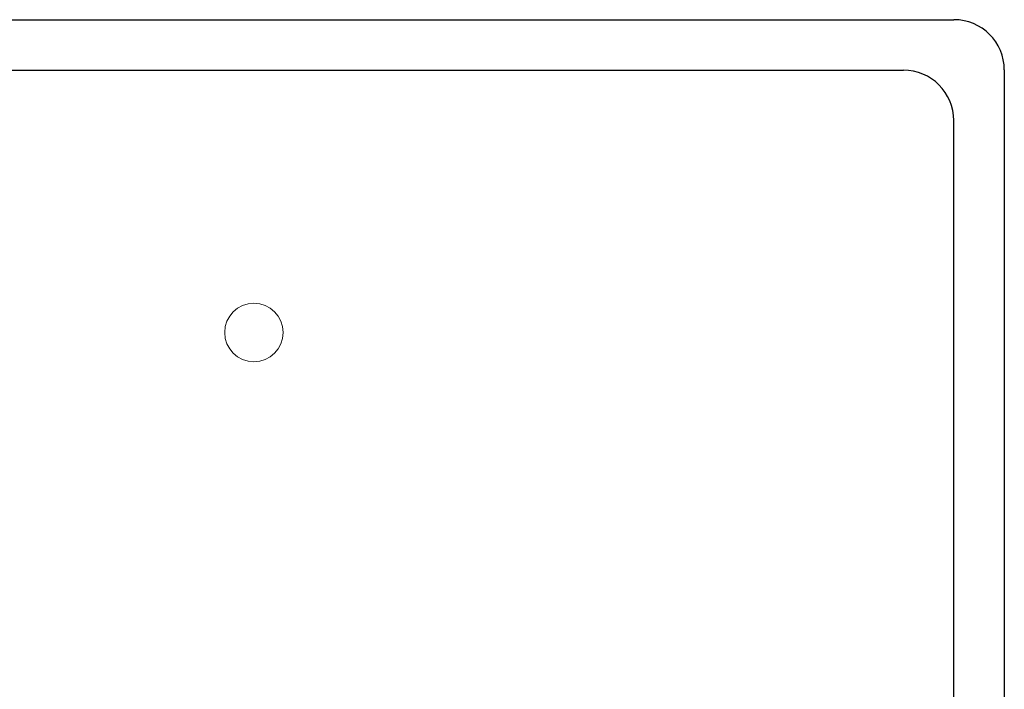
# Model space of a CAD drawing. Extents: x 34439 to 126910, y -74890 to 17912.
# Tile 295 of 322: x 121883 to 121902, y -26106 to -26093. Entities that reach past the tile are written whole.
import ezdxf

# ---------------------------------------------------------------- set-up
doc = ezdxf.new("R2010")
doc.units = 0
doc.header["$MEASUREMENT"] = 0
doc.layers.add('symbole', color=7, linetype='Continuous')

msp = doc.modelspace()

# ---------------------------------------------------------------- linework, layer by layer
at = {"layer": 'symbole', "lineweight": 30}
for p, q in [((121858.065, -26092.505), (121901.065, -26092.505)), ((121859.069, -26093.509), (121900.06, -26093.509)), ((121902.065, -26093.505), (121902.065, -26136.505)), ((121901.06, -26135.501), (121901.06, -26094.509))]:
    msp.add_line(p, q, dxfattribs=at)
at = {"layer": 'symbole', "lineweight": 18}
msp.add_circle((121887.162, -26098.723), 0.581, dxfattribs=at)
at = {"layer": 'symbole', "lineweight": 30}
for centre in [(121901.065, -26093.505), (121900.06, -26094.509)]:
    msp.add_arc(centre, 1, 0, 90, dxfattribs=at)

doc.saveas('drawing.dxf')
